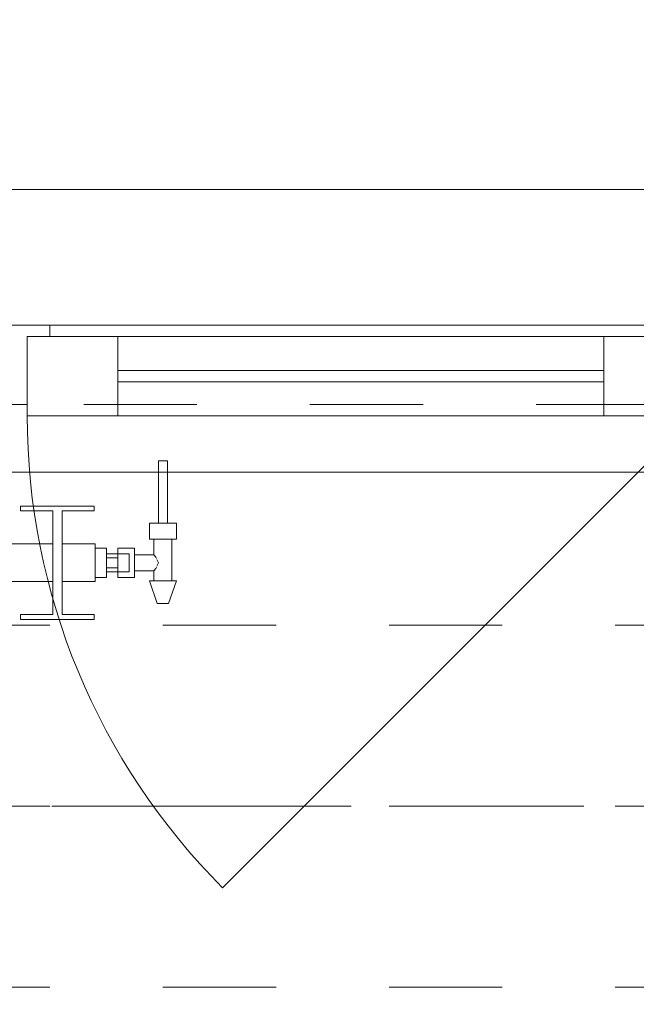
# Model space of a CAD drawing. Header units: metres. Extents: x -3.6 to 90.7, y -11.1 to 18.
# Tile 475 of 656: x 35.253 to 35.799, y 12.975 to 13.845. Entities that reach past the tile are written whole.
import ezdxf

# ---------------------------------------------------------------- set-up
doc = ezdxf.new("R2010")
doc.units = ezdxf.units.M
doc.header["$MEASUREMENT"] = 0
for name, pattern in [('Achse', [0.2, 0.1, -0.05, 0, -0.05]), ('Strichlinie doppelt', [0.546806, 0.264583, -0.105833, 0.070556, -0.105833]), ('Strichlinie eng', [0.115, 0.075, -0.04]), ('Untersicht', [0.1, 0.075, -0.025]), ('Wipeout_Contour', [1, 0, -1])]:
    doc.linetypes.add(name, pattern=pattern)
for name, color, linetype in [('152 - Bemaßung_ Beschriftung.Ausbau', 7, 'Continuous'), ('451 - Universal.Achsen Raster', 7, 'Continuous'), ('603 - Struktur.Bodenplatte_ Decke Roh', 7, 'Continuous'), ('604 - Struktur.Wand Aussen', 7, 'Continuous'), ('608 - Struktur.Träger', 7, 'Continuous'), ('650 - Abdeckung.Fußboden Aufbau', 7, 'Continuous'), ('801 - HKLSE.Heizung_ Klima_ Lüftung', 7, 'Continuous'), ('Neubau_653 - Abdeckung.TB Verkofferung', 7, 'Continuous')]:
    doc.layers.add(name, color=color, linetype=linetype)
doc.styles.add('ERSTELLTER_STIL_2', font='txt')
doc.dimstyles.new('ERSTELLTER_STIL__3', dxfattribs={"dimtxt": 0.1, "dimasz": 0.0532, "dimexe": 0.18, "dimexo": 0.0625, "dimgap": 0, "dimtad": 1, "dimtih": 1, "dimtoh": 1, "dimzin": 0, "dimdsep": 46, "dimtxsty": 'ERSTELLTER_STIL_2', "dimblk": 'ARROWHEAD_2', "dimblk1": 'ARROWHEAD_2', "dimblk2": 'ARROWHEAD_2', "dimcen": 0.09, "dimse1": 1, "dimse2": 1, "dimclrd": 7, "dimclre": 7, "dimclrt": 7, "dimazin": 0, "dimtfac": 1, "dimtdec": 4, "dimtmove": 0, "dimatfit": 3, "dimfxl": 1, "dimtolj": 1, "dimtzin": 0, "dimarcsym": 0})

# ---------------------------------------------------------------- blocks, each defined once
blk = doc.blocks.new('*D231')
at = {"layer": '152 - Bemaßung_ Beschriftung.Ausbau', "color": 7, "linetype": 'Continuous', "lineweight": 5}
for p, q in [((33.54, 14.8025), (33.54, 14.9075)), ((35.94, 14.8025), (35.94, 14.9075)), ((33.56021, 14.89), (33.51979, 14.82)), ((35.96021, 14.89), (35.91979, 14.82)), ((33.54, 14.855), (35.94, 14.855))]:
    blk.add_line(p, q, dxfattribs=at)
at = {"layer": '152 - Bemaßung_ Beschriftung.Ausbau', "color": 7, "lineweight": 5, "char_height": 0.1, "attachment_point": 7, "style": 'ERSTELLTER_STIL_2'}
for s, insert in [('\\A1;{\\pql;\\fArial|b0|i0|c0|p38;2,40}', (34.60697, 14.875)), ('\\A1;{\\pql;\\fArial|b0|i0|c0|p38;2,01}', (34.60697, 14.735))]:
    blk.add_mtext(s, dxfattribs=dict(at, insert=insert))
blk = doc.blocks.new('ARROWHEAD_2')
at = {"color": 0, "linetype": 'Continuous', "lineweight": 0}
for p, q in [((-0.378, -0.655), (0.378, 0.655)), ((0, 0), (-1, 0))]:
    blk.add_line(p, q, dxfattribs=at)
blk = doc.blocks.new('*D268')
at = {"layer": '152 - Bemaßung_ Beschriftung.Ausbau', "color": 7, "linetype": 'Continuous', "lineweight": 5}
for p, q in [((32.99997, 15.3025), (32.99997, 15.4075)), ((36.46, 15.3025), (36.46, 15.4075)), ((33.02018, 15.39), (32.97977, 15.32)), ((36.48021, 15.39), (36.43979, 15.32)), ((32.99997, 15.355), (36.46, 15.355))]:
    blk.add_line(p, q, dxfattribs=at)
at = {"layer": '152 - Bemaßung_ Beschriftung.Ausbau', "color": 7, "lineweight": 5, "char_height": 0.1, "attachment_point": 7, "style": 'ERSTELLTER_STIL_2'}
for s, insert in [('\\A1;{\\pql;\\fArial|b0|i0|c0|p38;3,46}', (34.52107, 15.375)), ('\\A1;{\\pql;\\fArial|b0|i0|c0|p38;15}', (36.288, 15.375))]:
    blk.add_mtext(s, dxfattribs=dict(at, insert=insert))
blk = doc.blocks.new('*D307')
at = {"layer": '152 - Bemaßung_ Beschriftung.Ausbau', "color": 7, "linetype": 'Continuous', "lineweight": 5}
for p, q in [((33.07999, 15.8025), (33.07999, 15.9075)), ((36.37999, 15.8025), (36.37999, 15.9075)), ((33.1002, 15.89), (33.05978, 15.82)), ((36.4002, 15.89), (36.35978, 15.82)), ((33.07999, 15.855), (36.37999, 15.855))]:
    blk.add_line(p, q, dxfattribs=at)
at = {"layer": '152 - Bemaßung_ Beschriftung.Ausbau', "color": 7, "lineweight": 5, "insert": (34.59696, 15.875), "char_height": 0.1, "attachment_point": 7, "style": 'ERSTELLTER_STIL_2'}
blk.add_mtext('\\A1;{\\pql;\\fArial|b0|i0|c0|p38;3,30}', dxfattribs=at)

msp = doc.modelspace()

# ---------------------------------------------------------------- linework, layer by layer
at = {"layer": '451 - Universal.Achsen Raster', "color": 160, "linetype": 'Strichlinie doppelt', "lineweight": 9, "true_color": 0x3232ff}
msp.add_line((64.93502, 13.14998), (-3.175, 13.14998), dxfattribs=at)
at = {"layer": '603 - Struktur.Bodenplatte_ Decke Roh', "color": 7, "linetype": 'Continuous', "lineweight": 18, "flags": 128}
msp.add_lwpolyline([(-0.015, 0.005), (62.27503, 0.005), (62.27503, 13.695), (50.77999, 13.695), (50.77999, 13.455), (50.77999, 12.99998), (50.84002, 12.99998), (50.84002, 8.58498), (49.03003, 8.58498), (49.03003, 8.72498), (47.41002, 8.72498), (47.41002, 12.99998), (47.47999, 12.99998), (47.47999, 13.455), (47.47999, 13.695), (14.77999, 13.695)], dxfattribs=at)
at = {"layer": '604 - Struktur.Wand Aussen', "color": 7, "linetype": 'Continuous', "lineweight": 13}
for p, q in [((35.24, 13.575), (35.28, 13.575)), ((35.28, 13.575), (35.83, 13.575)), ((35.28, 13.575), (35.28, 13.565)), ((35.28, 13.565), (35.26, 13.565)), ((35.26, 13.565), (35.26, 13.505)), ((35.26, 13.495), (35.26, 13.565)), ((35.26, 13.565), (35.34, 13.565)), ((35.34, 13.565), (35.77, 13.565)), ((35.34, 13.565), (35.34, 13.495)), ((35.77, 13.495), (35.77, 13.565)), ((35.77, 13.565), (35.85, 13.565)), ((35.34, 13.535), (35.77, 13.535)), ((35.77, 13.525), (35.34, 13.525)), ((35.26, 13.505), (35.24, 13.505)), ((35.34, 13.495), (35.26, 13.495)), ((35.77, 13.495), (35.34, 13.495)), ((35.85, 13.495), (35.77, 13.495))]:
    msp.add_line(p, q, dxfattribs=at)
at = {"layer": '604 - Struktur.Wand Aussen', "color": 7, "linetype": 'Continuous', "lineweight": 9}
msp.add_line((35.85, 13.495), (35.43281, 13.07781), dxfattribs=at)
at = {"layer": '608 - Struktur.Träger', "color": 7, "linetype": 'Untersicht', "lineweight": 13}
for p, q in [((14.77999, 13.30998), (47.47999, 13.30998)), ((14.77999, 12.98998), (47.47999, 12.98998))]:
    msp.add_line(p, q, dxfattribs=at)
at = {"layer": '608 - Struktur.Träger', "color": 7, "linetype": 'Achse', "lineweight": 9}
msp.add_line((14.77999, 13.14998), (47.47999, 13.14998), dxfattribs=at)
at = {"layer": '650 - Abdeckung.Fußboden Aufbau', "color": 7, "linetype": 'Continuous', "lineweight": 13, "flags": 128}
msp.add_lwpolyline([(36.36999, 8.24), (36.46, 8.24), (36.46, 12.98998), (36.36999, 12.98998), (36.36999, 13.445), (33.08999, 13.445), (33.08999, 12.98998), (32.99997, 12.98998), (32.99997, 8.50998)], dxfattribs=at)
at = {"layer": 'Neubau_653 - Abdeckung.TB Verkofferung', "color": 1, "linetype": 'Untersicht', "lineweight": 9}
msp.add_line((15.11, 13.50498), (47.24003, 13.50498), dxfattribs=at)

# ---------------------------------------------------------------- dimensions: what is measured, and where the dimension line sits
at = {"layer": '152 - Bemaßung_ Beschriftung.Ausbau', "color": 7, "linetype": 'Continuous', "lineweight": 5}
dim = msp.add_linear_dim(base=(35.94, 14.855), p1=(33.54, 13.575), p2=(35.94, 13.575), dimstyle='ERSTELLTER_STIL__3', dxfattribs=at)
dim.commit()
dim.dimension.update_dxf_attribs({"geometry": '*D231', "text_midpoint": (34.73685, 14.925), "dimtype": 160})

# ---------------------------------------------------------------- next in the draw order: wipeouts: each hides what was drawn before it
at = {"color": 254, "linetype": 'Wipeout_Contour', "lineweight": 0, "ltscale": 9101.01379}
msp.add_wipeout([(34.31999, 13.38167), (34.31999, 13.34833), (34.34916, 13.34833), (34.34916, 13.31917), (34.32082, 13.31917), (34.32082, 13.315), (34.38582, 13.315), (34.38582, 13.31917), (34.35749, 13.31917), (34.35749, 13.34833), (34.41582, 13.34833), (34.41582, 13.31917), (34.38749, 13.31917), (34.38749, 13.315), (34.45249, 13.315), (34.45249, 13.31917), (34.42416, 13.31917), (34.42416, 13.34833), (34.48249, 13.34833), (34.48249, 13.31917), (34.45416, 13.31917), (34.45416, 13.315), (34.51916, 13.315), (34.51916, 13.31917), (34.49082, 13.31917), (34.49082, 13.34833), (34.54916, 13.34833), (34.54916, 13.31917), (34.52082, 13.31917), (34.52082, 13.315), (34.58582, 13.315), (34.58582, 13.31917), (34.55749, 13.31917), (34.55749, 13.34833), (34.61582, 13.34833), (34.61582, 13.31917), (34.58749, 13.31917), (34.58749, 13.315), (34.65249, 13.315), (34.65249, 13.31917), (34.62416, 13.31917), (34.62416, 13.34833), (34.68249, 13.34833), (34.68249, 13.31917), (34.65416, 13.31917), (34.65416, 13.315), (34.71916, 13.315), (34.71916, 13.31917), (34.69082, 13.31917), (34.69082, 13.34833), (34.74916, 13.34833), (34.74916, 13.31917), (34.72082, 13.31917), (34.72082, 13.315), (34.78582, 13.315), (34.78582, 13.31917), (34.75749, 13.31917), (34.75749, 13.34833), (34.81582, 13.34833), (34.81582, 13.31917), (34.78749, 13.31917), (34.78749, 13.315), (34.85249, 13.315), (34.85249, 13.31917), (34.82416, 13.31917), (34.82416, 13.34833), (34.88249, 13.34833), (34.88249, 13.31917), (34.85416, 13.31917), (34.85416, 13.315), (34.91916, 13.315), (34.91916, 13.31917), (34.89082, 13.31917), (34.89082, 13.34833), (34.94916, 13.34833), (34.94916, 13.31917), (34.92082, 13.31917), (34.92082, 13.315), (34.98582, 13.315), (34.98582, 13.31917), (34.95749, 13.31917), (34.95749, 13.34833), (35.01582, 13.34833), (35.01582, 13.31917), (34.98749, 13.31917), (34.98749, 13.315), (35.05249, 13.315), (35.05249, 13.31917), (35.02416, 13.31917), (35.02416, 13.34833), (35.08249, 13.34833), (35.08249, 13.31917), (35.05416, 13.31917), (35.05416, 13.315), (35.11916, 13.315), (35.11916, 13.31917), (35.09082, 13.31917), (35.09082, 13.34833), (35.14916, 13.34833), (35.14916, 13.31917), (35.12082, 13.31917), (35.12082, 13.315), (35.18582, 13.315), (35.18582, 13.31917), (35.15749, 13.31917), (35.15749, 13.34833), (35.21582, 13.34833), (35.21582, 13.31917), (35.18749, 13.31917), (35.18749, 13.315), (35.25249, 13.315), (35.25249, 13.31917), (35.22416, 13.31917), (35.22416, 13.34833), (35.28249, 13.34833), (35.28249, 13.31917), (35.25416, 13.31917), (35.25416, 13.315), (35.31916, 13.315), (35.31916, 13.31917), (35.29082, 13.31917), (35.29082, 13.34833), (35.31999, 13.34833), (35.31999, 13.38167), (35.29082, 13.38167), (35.29082, 13.41083), (35.31916, 13.41083), (35.31916, 13.415), (35.25416, 13.415), (35.25416, 13.41083), (35.28249, 13.41083), (35.28249, 13.38167), (35.22416, 13.38167), (35.22416, 13.41083), (35.25249, 13.41083), (35.25249, 13.415), (35.18749, 13.415), (35.18749, 13.41083), (35.21582, 13.41083), (35.21582, 13.38167), (35.15749, 13.38167), (35.15749, 13.41083), (35.18582, 13.41083), (35.18582, 13.415), (35.12082, 13.415), (35.12082, 13.41083), (35.14916, 13.41083), (35.14916, 13.38167), (35.09082, 13.38167), (35.09082, 13.41083), (35.11916, 13.41083), (35.11916, 13.415), (35.05416, 13.415), (35.05416, 13.41083), (35.08249, 13.41083), (35.08249, 13.38167), (35.02416, 13.38167), (35.02416, 13.41083), (35.05249, 13.41083), (35.05249, 13.415), (34.98749, 13.415), (34.98749, 13.41083), (35.01582, 13.41083), (35.01582, 13.38167), (34.95749, 13.38167), (34.95749, 13.41083), (34.98582, 13.41083), (34.98582, 13.415), (34.92082, 13.415), (34.92082, 13.41083), (34.94916, 13.41083), (34.94916, 13.38167), (34.89082, 13.38167), (34.89082, 13.41083), (34.91916, 13.41083), (34.91916, 13.415), (34.85416, 13.415), (34.85416, 13.41083), (34.88249, 13.41083), (34.88249, 13.38167), (34.82416, 13.38167), (34.82416, 13.41083), (34.85249, 13.41083), (34.85249, 13.415), (34.78749, 13.415), (34.78749, 13.41083), (34.81582, 13.41083), (34.81582, 13.38167), (34.75749, 13.38167), (34.75749, 13.41083), (34.78582, 13.41083), (34.78582, 13.415), (34.72082, 13.415), (34.72082, 13.41083), (34.74916, 13.41083), (34.74916, 13.38167), (34.69082, 13.38167), (34.69082, 13.41083), (34.71916, 13.41083), (34.71916, 13.415), (34.65416, 13.415), (34.65416, 13.41083), (34.68249, 13.41083), (34.68249, 13.38167), (34.62416, 13.38167), (34.62416, 13.41083), (34.65249, 13.41083), (34.65249, 13.415), (34.58749, 13.415), (34.58749, 13.41083), (34.61582, 13.41083), (34.61582, 13.38167), (34.55749, 13.38167), (34.55749, 13.41083), (34.58582, 13.41083), (34.58582, 13.415), (34.52082, 13.415), (34.52082, 13.41083), (34.54916, 13.41083), (34.54916, 13.38167), (34.49082, 13.38167), (34.49082, 13.41083), (34.51916, 13.41083), (34.51916, 13.415), (34.45416, 13.415), (34.45416, 13.41083), (34.48249, 13.41083), (34.48249, 13.38167), (34.42416, 13.38167), (34.42416, 13.41083), (34.45249, 13.41083), (34.45249, 13.415), (34.38749, 13.415), (34.38749, 13.41083), (34.41582, 13.41083), (34.41582, 13.38167), (34.35749, 13.38167), (34.35749, 13.41083), (34.38582, 13.41083), (34.38582, 13.415), (34.32082, 13.415), (34.32082, 13.41083), (34.34916, 13.41083), (34.34916, 13.38167)], dxfattribs=at).dxf.layer = '801 - HKLSE.Heizung_ Klima_ Lüftung'

# ---------------------------------------------------------------- next in the draw order: linework, layer by layer
at = {"layer": '801 - HKLSE.Heizung_ Klima_ Lüftung', "color": 7, "linetype": 'Continuous', "lineweight": 5}
for p, q in [((35.25416, 13.415), (35.25416, 13.41083)), ((35.25416, 13.415), (35.25416, 13.41083)), ((35.25416, 13.41083), (35.28249, 13.41083)), ((35.28249, 13.41083), (35.28249, 13.31917)), ((35.29082, 13.31917), (35.29082, 13.41083)), ((35.22416, 13.38167), (35.28249, 13.38167)), ((35.22416, 13.34833), (35.28249, 13.34833)), ((35.25416, 13.31917), (35.25416, 13.315)), ((35.28249, 13.31917), (35.25416, 13.31917)), ((35.25416, 13.31917), (35.25416, 13.315)), ((35.25416, 13.315), (35.31916, 13.315)), ((35.25416, 13.315), (35.31916, 13.315)), ((35.31916, 13.31917), (35.29082, 13.31917)), ((35.31916, 13.315), (35.31916, 13.31917))]:
    msp.add_line(p, q, dxfattribs=at)

# ---------------------------------------------------------------- next in the draw order: wipeouts: each hides what was drawn before it
at = {"color": 254, "linetype": 'Wipeout_Contour', "lineweight": 0, "ltscale": 1205.913255}
msp.add_wipeout([(35.31999, 13.35201), (35.32999, 13.35201), (35.32999, 13.357), (35.33999, 13.357), (35.33999, 13.352), (35.35499, 13.352), (35.35499, 13.358), (35.37199, 13.358), (35.37199, 13.349), (35.36799, 13.349), (35.37499, 13.329), (35.38499, 13.329), (35.39199, 13.349), (35.38799, 13.349), (35.38799, 13.386), (35.39199, 13.386), (35.39199, 13.4), (35.38399, 13.4), (35.38399, 13.455), (35.37599, 13.455), (35.37599, 13.4), (35.36799, 13.4), (35.36799, 13.386), (35.37199, 13.386), (35.37199, 13.372), (35.35499, 13.372), (35.35499, 13.378), (35.33999, 13.378), (35.33999, 13.373), (35.32999, 13.373), (35.32999, 13.37799), (35.31999, 13.37799)], dxfattribs=at).dxf.layer = '801 - HKLSE.Heizung_ Klima_ Lüftung'

# ---------------------------------------------------------------- next in the draw order: linework, layer by layer
at = {"layer": '604 - Struktur.Wand Aussen', "color": 7, "linetype": 'Continuous', "lineweight": 9}
msp.add_line((35.93, 13.445), (33.55, 13.445), dxfattribs=at)
at = {"layer": '604 - Struktur.Wand Aussen', "color": 7, "linetype": 'Strichlinie eng', "lineweight": 9}
msp.add_line((35.93, 13.445), (33.55, 13.445), dxfattribs=at)
at = {"layer": '604 - Struktur.Wand Aussen', "color": 7, "linetype": 'Continuous', "lineweight": 9}
msp.add_arc((35.85, 13.495), 0.59, 180, 225, dxfattribs=at)
at = {"layer": '801 - HKLSE.Heizung_ Klima_ Lüftung', "color": 7, "linetype": 'Continuous', "lineweight": 5}
for p, q in [((35.37599, 13.455), (35.37716, 13.455)), ((35.37599, 13.455), (35.37599, 13.4)), ((35.37716, 13.455), (35.37999, 13.455)), ((35.37999, 13.455), (35.38282, 13.455)), ((35.38282, 13.455), (35.38399, 13.455)), ((35.38399, 13.455), (35.38399, 13.4)), ((35.31916, 13.415), (35.25416, 13.415)), ((35.29082, 13.41083), (35.31916, 13.41083)), ((35.31916, 13.41083), (35.31916, 13.415)), ((35.36799, 13.4), (35.37399, 13.4)), ((35.36799, 13.4), (35.36799, 13.386)), ((35.37399, 13.4), (35.38599, 13.4)), ((35.37599, 13.4), (35.37716, 13.4)), ((35.37716, 13.4), (35.37999, 13.4)), ((35.37999, 13.4), (35.38282, 13.4)), ((35.38282, 13.4), (35.38399, 13.4)), ((35.38599, 13.4), (35.39199, 13.4)), ((35.39199, 13.4), (35.39199, 13.386)), ((35.36799, 13.386), (35.37399, 13.386)), ((35.37199, 13.386), (35.37199, 13.372)), ((35.37399, 13.386), (35.38599, 13.386)), ((35.38599, 13.386), (35.39199, 13.386)), ((35.38799, 13.386), (35.38799, 13.349)), ((35.29082, 13.38167), (35.31999, 13.38167)), ((35.31999, 13.38167), (35.31999, 13.37679)), ((35.31999, 13.37799), (35.32999, 13.37799)), ((35.31999, 13.37679), (35.31999, 13.365)), ((35.32999, 13.37799), (35.32999, 13.365)), ((35.33999, 13.373), (35.33999, 13.378)), ((35.33999, 13.378), (35.33999, 13.3715)), ((35.35499, 13.378), (35.33999, 13.378)), ((35.35499, 13.378), (35.35499, 13.3715)), ((35.33999, 13.373), (35.32999, 13.373)), ((35.32999, 13.36933), (35.33999, 13.36933)), ((35.33999, 13.373), (35.33999, 13.37066)), ((35.33999, 13.373), (35.34999, 13.373)), ((35.33999, 13.373), (35.33999, 13.37066)), ((35.33999, 13.3715), (35.33999, 13.36933)), ((35.33999, 13.37066), (35.33999, 13.365)), ((35.33999, 13.37066), (35.33999, 13.36933)), ((35.33999, 13.36933), (35.33999, 13.365)), ((35.34999, 13.373), (35.34999, 13.37066)), ((35.34999, 13.37066), (35.34999, 13.365)), ((35.37199, 13.372), (35.35499, 13.372)), ((35.35499, 13.3715), (35.35499, 13.3585)), ((35.37199, 13.372), (35.3737, 13.36995)), ((35.3737, 13.36995), (35.37422, 13.36889)), ((35.37473, 13.36785), (35.37612, 13.365)), ((35.31999, 13.365), (35.31999, 13.35321)), ((35.32999, 13.365), (35.32999, 13.35201)), ((35.32999, 13.36067), (35.33999, 13.36067)), ((35.33999, 13.365), (35.33999, 13.36067)), ((35.33999, 13.365), (35.33999, 13.35934)), ((35.33999, 13.36067), (35.33999, 13.3585)), ((35.33999, 13.36067), (35.33999, 13.35934)), ((35.33999, 13.35934), (35.33999, 13.357)), ((35.33999, 13.35934), (35.33999, 13.357)), ((35.33999, 13.3585), (35.33999, 13.352)), ((35.34999, 13.365), (35.34999, 13.35934)), ((35.34999, 13.35934), (35.34999, 13.357)), ((35.35499, 13.3585), (35.35499, 13.352)), ((35.37199, 13.358), (35.35499, 13.358)), ((35.3737, 13.36005), (35.37199, 13.358)), ((35.37199, 13.358), (35.37199, 13.349)), ((35.37422, 13.36111), (35.3737, 13.36005)), ((35.37612, 13.365), (35.37473, 13.36215)), ((35.31999, 13.35321), (35.31999, 13.34833)), ((35.31999, 13.35201), (35.32999, 13.35201)), ((35.31999, 13.35201), (35.32999, 13.35201)), ((35.31999, 13.35201), (35.32999, 13.35201)), ((35.31999, 13.35201), (35.32999, 13.35201)), ((35.33999, 13.357), (35.32999, 13.357)), ((35.33999, 13.357), (35.34999, 13.357)), ((35.33999, 13.352), (35.33999, 13.357)), ((35.35499, 13.352), (35.33999, 13.352)), ((35.36799, 13.349), (35.3715, 13.349)), ((35.36799, 13.349), (35.37499, 13.329)), ((35.3715, 13.349), (35.37999, 13.349)), ((35.37999, 13.349), (35.38847, 13.349)), ((35.39199, 13.349), (35.38499, 13.329)), ((35.38847, 13.349), (35.39199, 13.349)), ((35.29082, 13.34833), (35.31999, 13.34833)), ((35.37499, 13.329), (35.37645, 13.329)), ((35.37645, 13.329), (35.37999, 13.329)), ((35.37999, 13.329), (35.38352, 13.329)), ((35.38352, 13.329), (35.38499, 13.329))]:
    msp.add_line(p, q, dxfattribs=at)

# ---------------------------------------------------------------- next in the draw order: dimensions: what is measured, and where the dimension line sits
at = {"layer": '152 - Bemaßung_ Beschriftung.Ausbau', "color": 7, "linetype": 'Continuous', "lineweight": 5}
for base, p1, p2, picture, middle in [((36.37999, 15.855), (33.07999, 12.99998), (36.37999, 12.99998), '*D307', (34.72684, 15.925)), ((36.46, 15.355), (32.99997, 10.74998), (36.46, 10.61999), '*D268', (34.65096, 15.425))]:
    dim = msp.add_linear_dim(base=base, p1=p1, p2=p2, dimstyle='ERSTELLTER_STIL__3', dxfattribs=at)
    dim.commit()
    dim.dimension.update_dxf_attribs({"geometry": picture, "text_midpoint": middle, "dimtype": 160})

doc.saveas('drawing.dxf')
